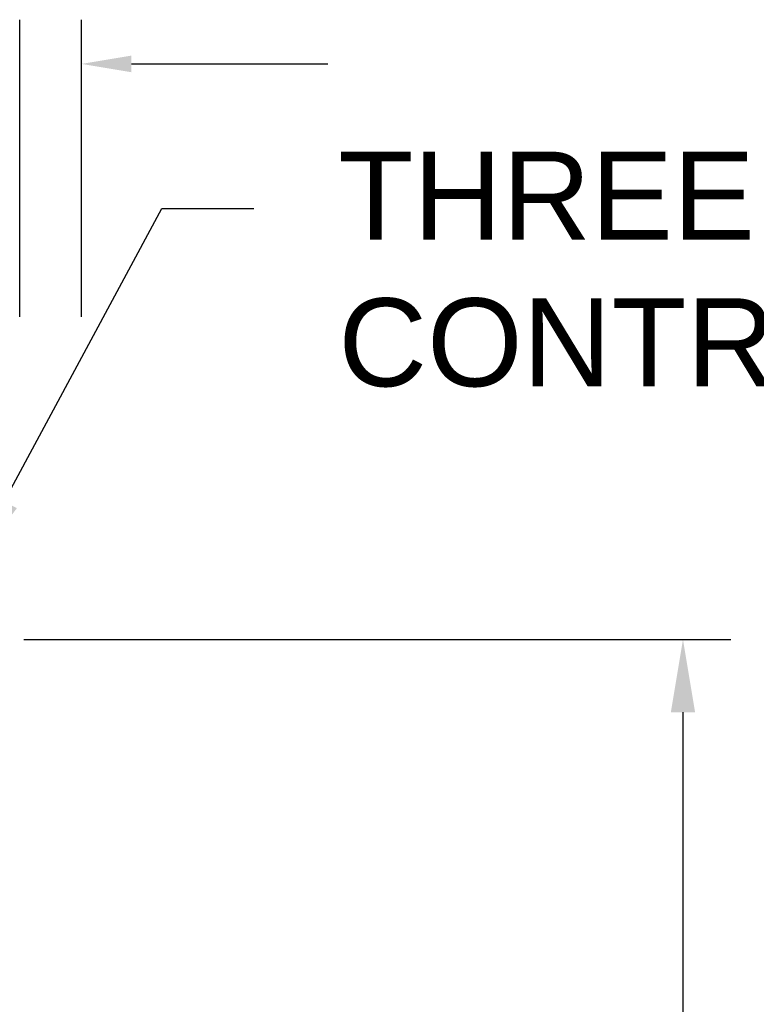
# Model space of a CAD drawing. Header units: inches. Extents: x 170 to 312, y 215 to 248.
# Tile 321 of 340: x 305.507 to 306.292, y 241.729 to 242.778. Entities that reach past the tile are written whole.
import ezdxf
from ezdxf import colors
from ezdxf.entities.mleader import LeaderData, LeaderLine
from ezdxf.math import Vec2, Vec3

# ---------------------------------------------------------------- set-up
doc = ezdxf.new("R2010")
doc.units = ezdxf.units.IN
doc.header["$LTSCALE"] = 0.25
doc.header["$MEASUREMENT"] = 0
doc.layers.add('ANNOTATIONS', color=1, linetype='Continuous')
doc.styles.add('ARIAL', font='arial.ttf', dxfattribs={"height": 0.09375})

msp = doc.modelspace()

# ---------------------------------------------------------------- linework, layer by layer
at = {"layer": 'ANNOTATIONS'}
for p, q in [((305.50724, 242.46136), (305.50724, 242.77806)), ((305.57292, 242.46136), (305.57292, 242.77806)), ((305.62606, 242.73092), (305.83526, 242.73092)), ((305.51141, 242.11772), (306.26481, 242.11772)), ((306.21371, 242.04006), (306.21371, 241.23964))]:
    msp.add_line(p, q, dxfattribs=at)
for points in [[(305.62606, 242.73978), (305.62606, 242.72207), (305.57292, 242.73092)], [(306.20077, 242.04006), (306.22665, 242.04006), (306.21371, 242.11772)]]:
    msp.add_solid(points, dxfattribs=at)

# ---------------------------------------------------------------- leaders
ml = msp.add_multileader_mtext('Standard', dxfattribs=at)
ml.set_content('THREE PHASE\\PCONTROLLER (14" X 16")', color=256, style='ARIAL')
ml.set_leader_properties()
ml.build(insert=Vec2(0, 0))
ml.multileader.update_dxf_attribs({"dogleg_length": 0.36, "arrow_head_size": 0.09375})
ctx = ml.context
ctx.base_point, ctx.char_height, ctx.arrow_head_size, ctx.landing_gap_size, ctx.plane_origin = Vec3(305.75654, 242.5768), 0.09375, 0.09375, 0.09, Vec3(304.97151, 242.14357)
notes = []
notes.append((ctx, [(0, (1, 1, 0), (305.65859, 242.5768), (1, 0), 0.09796, [(0, [(305.44609, 242.18229)], 0, [])])]))
ctx.mtext.insert, ctx.mtext.flow_direction = Vec3(305.84654, 242.63746), 5
for ctx, leaders in notes:
    for number, flags, end, landing, length, lines in leaders:
        leader = LeaderData()
        leader.index, (leader.has_last_leader_line, leader.has_dogleg_vector, leader.attachment_direction) = number, flags
        leader.last_leader_point, leader.dogleg_vector, leader.dogleg_length = Vec3(end), Vec3(landing), length
        for number, points, colour, breaks in lines:
            line = LeaderLine()
            line.index, line.vertices, line.color, line.breaks = number, Vec3.list(points), colors.encode_raw_color(colour), breaks
            leader.lines.append(line)
        ctx.leaders.append(leader)

doc.saveas('drawing.dxf')
